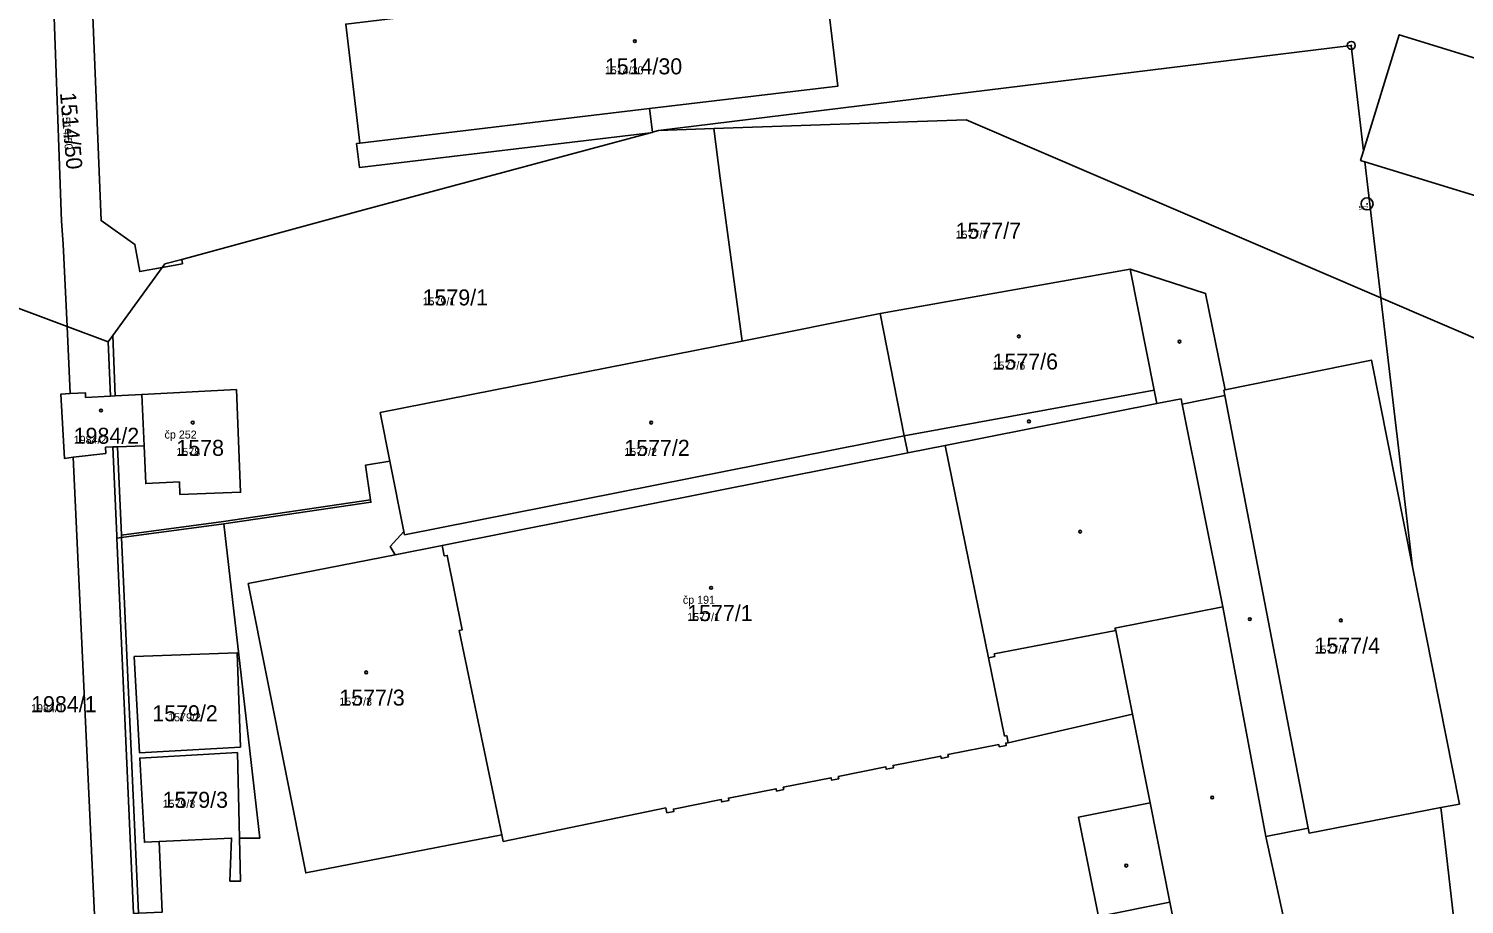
# Model space of a CAD drawing. Extents: x -763628 to -761565, y -976033 to -973833.
# Drawn here: x -763391.9 to -763212.5, y -975492.5 to -975383.1 of the extents above; entities that cross this region are included whole.
import ezdxf

# ---------------------------------------------------------------- set-up
doc = ezdxf.new("R2010")
doc.units = 0
for name, color, linetype in [('KN_cisla parcel 1000', 7, 'Continuous'), ('KN_cisla parcel 500', 7, 'Continuous'), ('KN_cisla popisna 500', 7, 'Continuous'), ('KN_hranice parcel', 7, 'Continuous'), ('KN_vnitrni kresba parcel', 7, 'Continuous'), ('KN_znacky bodu BP', 7, 'Continuous'), ('KN_znacky budov', 7, 'Continuous')]:
    doc.layers.add(name, color=color, linetype=linetype)

msp = doc.modelspace()

# ---------------------------------------------------------------- linework, layer by layer
at = {"layer": 'KN_hranice parcel'}
for p, q in [((-763313.94, -975396.05), (-763313.18, -975395.84)), ((-763224.95, -975399.75), (-763222.95, -975416.75)), ((-763254.26, -975413.17), (-763285.49, -975418.71)), ((-763387.09, -975420.32), (-763400.35, -975415.36)), ((-763222.95, -975416.75), (-763185.36, -975432.88)), ((-763222.95, -975416.75), (-763218.99, -975450.36)), ((-763285.49, -975418.71), (-763302.75, -975422.17)), ((-763381.96, -975422.24), (-763387.09, -975420.32)), ((-763381.96, -975422.24), (-763381.66, -975429.03)), ((-763377.73, -975428.82), (-763377.46, -975435.22)), ((-763282.06, -975436.11), (-763340.22, -975447.68)), ((-763346.09, -975448.87), (-763340.22, -975447.68))]:
    msp.add_line(p, q, dxfattribs=at)
for points in [[(-763388.99, -975373.57), (-763387.77, -975407.16), (-763387.56, -975410.04), (-763387.09, -975420.32)], [(-763314.21, -975396.12), (-763350.56, -975400.46), (-763350.92, -975397.49), (-763350.52, -975397.44), (-763352.28, -975382.56), (-763292.56, -975375.36), (-763290.78, -975390.3), (-763314.3, -975393.11), (-763313.94, -975396.05)], [(-763383.86, -975381.56), (-763382.83, -975407.1), (-763378.61, -975410.07), (-763378, -975413.46), (-763375.19, -975412.96)], [(-763225.11, -975398.39), (-763220.65, -975383.88), (-763193.28, -975392.29), (-763195.77, -975400.22), (-763192.38, -975401.26), (-763194.79, -975409.02), (-763224.95, -975399.75)], [(-763313.18, -975395.84), (-763226.64, -975385.22), (-763225.11, -975398.39)], [(-763375.19, -975412.96), (-763374.87, -975412.51), (-763372.76, -975411.94), (-763350.02, -975405.74), (-763314.21, -975396.12)], [(-763314.21, -975396.12), (-763313.94, -975396.09), (-763313.94, -975396.05)], [(-763313.18, -975395.84), (-763306.3, -975395.61), (-763305.47, -975401.82), (-763302.75, -975422.17)], [(-763225.11, -975398.39), (-763225.48, -975399.59), (-763224.95, -975399.75)], [(-763375.19, -975412.96), (-763381.38, -975421.45), (-763381.96, -975422.24)], [(-763254.26, -975413.17), (-763251.27, -975428.29), (-763250.94, -975429.96), (-763277.36, -975435.18), (-763282.06, -975436.11)], [(-763242.41, -975428.25), (-763244.85, -975416.2), (-763254.26, -975413.17)], [(-763282.06, -975436.11), (-763282.48, -975433.98), (-763285.49, -975418.71)], [(-763302.75, -975422.17), (-763347.96, -975431.08), (-763346.76, -975437.17)], [(-763218.99, -975450.36), (-763224.1, -975424.54), (-763242.41, -975428.25)], [(-763381.37, -975435.38), (-763382.28, -975435.42), (-763382.25, -975436.18), (-763386.33, -975436.67), (-763387.43, -975436.8), (-763387.85, -975428.77), (-763386.7, -975428.71), (-763384.8, -975428.61), (-763384.77, -975429.19), (-763381.66, -975429.03)], [(-763381.66, -975429.03), (-763381.06, -975429), (-763377.73, -975428.82)], [(-763377.46, -975435.22), (-763377.26, -975439.96), (-763373.06, -975439.74), (-763372.98, -975441.3), (-763365.4, -975441.04), (-763365.94, -975428.21), (-763377.73, -975428.82)], [(-763237.33, -975484.03), (-763242.69, -975455.34), (-763247.76, -975430.02), (-763242.42, -975428.94), (-763242.54, -975428.3), (-763242.41, -975428.25)], [(-763377.46, -975435.22), (-763380.78, -975435.36), (-763381.37, -975435.38)], [(-763381.37, -975435.38), (-763380.88, -975446.49), (-763380.86, -975446.79), (-763378.77, -975493.68)], [(-763365.54, -975484.25), (-763363.02, -975484.24), (-763367.5, -975444.99), (-763349.12, -975442.29), (-763349.16, -975441.99), (-763349.79, -975437.64), (-763346.76, -975437.17)], [(-763346.76, -975437.17), (-763345.02, -975445.95), (-763346.7, -975447.81), (-763346.09, -975448.87)], [(-763346.09, -975448.87), (-763364.46, -975452.44), (-763357.26, -975488.59), (-763332.76, -975483.83)], [(-763340.22, -975447.68), (-763339.96, -975449), (-763339.59, -975448.93), (-763337.73, -975458.24), (-763338.1, -975458.31), (-763332.76, -975483.83)], [(-763218.99, -975450.36), (-763213.13, -975479.99), (-763215.45, -975480.44)], [(-763378.72, -975461.55), (-763365.85, -975461.08), (-763365.42, -975472.87), (-763378.05, -975473.57), (-763378.72, -975461.55)], [(-763332.76, -975483.83), (-763332.6, -975484.65), (-763312.28, -975480.47), (-763312.15, -975481.08), (-763311.27, -975480.9), (-763311.33, -975480.61), (-763305.35, -975479.43), (-763305.29, -975479.72), (-763304.39, -975479.54), (-763304.45, -975479.25), (-763298.5, -975478.07), (-763298.44, -975478.36), (-763297.54, -975478.18), (-763297.6, -975477.89), (-763291.64, -975476.71), (-763291.58, -975477), (-763290.68, -975476.82), (-763290.74, -975476.53), (-763284.78, -975475.35), (-763284.73, -975475.64), (-763283.83, -975475.46), (-763283.89, -975475.17), (-763277.93, -975473.99), (-763277.87, -975474.28), (-763276.97, -975474.1), (-763277.03, -975473.81), (-763270.68, -975472.55), (-763270.62, -975472.84), (-763269.74, -975472.67), (-763269.8, -975472.38), (-763269.5, -975472.32), (-763253.97, -975468.77), (-763251.77, -975479.85), (-763260.7, -975481.62), (-763258.24, -975494.03), (-763249.31, -975492.26), (-763246.39, -975506.97)], [(-763375.58, -975484.65), (-763377.42, -975484.77), (-763378.01, -975474.24), (-763365.8, -975473.56), (-763365.54, -975484.25)], [(-763237.33, -975484.03), (-763232.02, -975483), (-763231.9, -975483.62), (-763215.45, -975480.44)], [(-763215.45, -975480.44), (-763214.92, -975484.94), (-763213.69, -975495.49)], [(-763378.77, -975493.68), (-763378.16, -975493.64), (-763375.21, -975493.5), (-763375.58, -975484.65)], [(-763375.58, -975484.65), (-763366.54, -975484.25), (-763366.74, -975489.61), (-763365.41, -975489.61), (-763365.54, -975484.25)], [(-763232.9, -975504.25), (-763237.33, -975484.03)]]:
    msp.add_lwpolyline(points, dxfattribs=at)
at = {"layer": 'KN_vnitrni kresba parcel'}
for p, q in [((-763350.52, -975397.44), (-763314.3, -975393.11)), ((-763306.3, -975395.61), (-763274.74, -975394.53)), ((-763274.74, -975394.53), (-763222.95, -975416.75)), ((-763372.66, -975412.5), (-763375.19, -975412.96)), ((-763372.76, -975411.94), (-763372.66, -975412.5)), ((-763386.7, -975428.71), (-763387.09, -975420.32)), ((-763381.38, -975421.45), (-763381.06, -975429)), ((-763282.48, -975433.98), (-763251.27, -975428.29)), ((-763247.89, -975429.36), (-763250.94, -975429.96)), ((-763247.76, -975430.02), (-763247.89, -975429.36)), ((-763232.02, -975483), (-763242.42, -975428.94)), ((-763282.48, -975433.98), (-763344.95, -975446.34)), ((-763380.78, -975435.36), (-763380.28, -975446.41)), ((-763277.36, -975435.18), (-763271.96, -975461.72)), ((-763382.52, -975518.86), (-763386.33, -975436.67)), ((-763349.16, -975441.99), (-763367.55, -975444.69)), ((-763367.55, -975444.69), (-763380.28, -975446.41)), ((-763380.27, -975446.71), (-763367.5, -975444.99)), ((-763380.86, -975446.79), (-763380.27, -975446.71)), ((-763380.28, -975446.41), (-763380.27, -975446.71)), ((-763380.27, -975446.71), (-763378.16, -975493.64)), ((-763345.02, -975445.95), (-763344.95, -975446.34)), ((-763242.69, -975455.34), (-763256.17, -975458.03)), ((-763256.17, -975458.03), (-763256.05, -975458.31)), ((-763256.05, -975458.31), (-763271.24, -975461.22)), ((-763256.05, -975458.31), (-763253.97, -975468.77)), ((-763271.17, -975461.56), (-763271.96, -975461.72)), ((-763271.96, -975461.72), (-763269.97, -975471.5)), ((-763271.24, -975461.22), (-763271.17, -975461.56)), ((-763269.97, -975471.5), (-763269.68, -975471.44)), ((-763269.68, -975471.44), (-763269.5, -975472.32)), ((-763249.31, -975492.26), (-763251.77, -975479.85))]:
    msp.add_line(p, q, dxfattribs=at)
at = {"layer": 'KN_znacky bodu BP'}
for centre, radius in [((-763226.64, -975385.22), 0.5), ((-763226.64, -975385.22), 0.0303), ((-763224.67, -975405.01), 0.75), ((-763224.67, -975405.01), 0.03)]:
    msp.add_circle(centre, radius, dxfattribs=at)
at = {"layer": 'KN_znacky budov'}
for centre in [(-763316.14, -975384.68), (-763268.17, -975421.56), (-763248.1, -975422.22), (-763382.85, -975430.83), (-763371.39, -975432.34), (-763314.11, -975432.34), (-763266.91, -975432.18), (-763260.51, -975445.96), (-763306.63, -975452.98), (-763239.32, -975456.88), (-763227.94, -975457.04), (-763349.71, -975463.54), (-763244.01, -975479.17), (-763254.75, -975487.68)]:
    msp.add_circle(centre, 0.175, dxfattribs=at)

# ---------------------------------------------------------------- texts
at = {"layer": 'KN_cisla parcel 1000'}
for s, p in [('1514/30', (-763319.9, -975388.83)), ('1577/7', (-763276.08, -975409.36)), ('1579/1', (-763342.67, -975417.7)), ('1577/6', (-763271.46, -975425.71)), ('1984/2', (-763386.26, -975434.98)), ('1578', (-763373.43, -975436.49)), ('1577/2', (-763317.47, -975436.49)), ('1577/1', (-763309.61, -975457.13)), ('1577/4', (-763231.23, -975461.19)), ('1984/1', (-763391.58, -975468.51)), ('1577/3', (-763353.08, -975467.69)), ('1579/2', (-763376.44, -975469.65)), ('1579/3', (-763375.16, -975480.46))]:
    msp.add_text(s, height=2, dxfattribs=at).set_placement(p)
msp.add_text('1514/50', height=2, rotation=275, dxfattribs=at).set_placement((-763387.98, -975391.15))
at = {"layer": 'KN_cisla parcel 500'}
for s, p in [('1514/30', (-763319.9, -975388.83)), ('1577/7', (-763276.08, -975409.36)), ('1579/1', (-763342.67, -975417.7)), ('1577/6', (-763271.46, -975425.71)), ('1984/2', (-763386.26, -975434.98)), ('1578', (-763373.43, -975436.49)), ('1577/2', (-763317.47, -975436.49)), ('1577/1', (-763309.61, -975457.13)), ('1577/4', (-763231.23, -975461.19)), ('1577/3', (-763353.08, -975467.69)), ('1984/1', (-763391.58, -975468.51)), ('1579/2', (-763374.46, -975469.65)), ('1579/3', (-763375.16, -975480.46))]:
    msp.add_text(s, height=1, dxfattribs=at).set_placement(p)
msp.add_text('1514/50', height=1, rotation=275, dxfattribs=at).set_placement((-763387.78, -975393.46))
at = {"layer": 'KN_cisla popisna 500'}
for s, p in [('čp 252', (-763374.91, -975434.33)), ('čp 191', (-763310.15, -975454.97))]:
    msp.add_text(s, height=1, dxfattribs=at).set_placement(p)
at = {"layer": 'KN_znacky bodu BP'}
msp.add_text('572', height=0.5, dxfattribs=at).set_placement((-763225.71, -975405.76))

doc.saveas('drawing.dxf')
